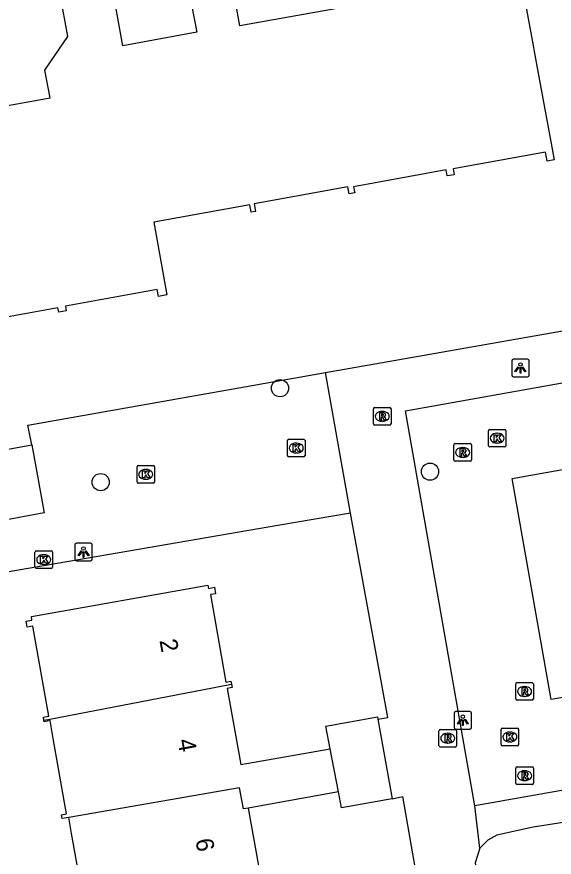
# Model space of a CAD drawing. Extents: x 157793 to 159380, y 380882 to 382313.
# Drawn here: x 158354.92 to 158385.51, y 381325.52 to 381373.42 of the extents above; entities that cross this region are included whole.
import ezdxf

# ---------------------------------------------------------------- set-up
doc = ezdxf.new("R2010")
doc.units = 0
for name, color, linetype in [('IMGEO_Boom', 7, 'Continuous'), ('IMGEO_Kolk', 7, 'Continuous'), ('IMGEO_Lichtpunt', 7, 'Continuous'), ('IMGEO_Pand', 7, 'Continuous'), ('IMGEO_Pand_nummerreeks', 7, 'Continuous'), ('IMGEO_Rijbaan_lokaal_open', 7, 'Continuous'), ('IMGEO_Rioolput', 7, 'Continuous'), ('IMGEO_Voetpad_open', 7, 'Continuous')]:
    doc.layers.add(name, color=color, linetype=linetype)

msp = doc.modelspace()

# ---------------------------------------------------------------- linework, layer by layer
at = {"layer": 'IMGEO_Boom'}
for centre in [(158369.903, 381352.249), (158378.442, 381347.495), (158359.692, 381346.899)]:
    msp.add_circle(centre, 0.489, dxfattribs=at)
at = {"layer": 'IMGEO_Kolk'}
for p, q in [((158381.763, 381348.976), (158381.763, 381349.828)), ((158381.838, 381349.902), (158382.69, 381349.902)), ((158382.251, 381349.682), (158382.276, 381349.682)), ((158382.764, 381349.828), (158382.764, 381348.976)), ((158370.323, 381348.413), (158370.323, 381349.265)), ((158370.398, 381349.339), (158371.25, 381349.339)), ((158370.811, 381349.119), (158370.836, 381349.119)), ((158371.324, 381349.265), (158371.324, 381348.413)), ((158382.274, 381349.122), (158382.249, 381349.122)), ((158370.834, 381348.559), (158370.809, 381348.559)), ((158382.69, 381348.902), (158381.838, 381348.902)), ((158371.25, 381348.339), (158370.398, 381348.339)), ((158361.758, 381346.916), (158361.758, 381347.768)), ((158361.833, 381347.842), (158362.685, 381347.842)), ((158362.246, 381347.622), (158362.271, 381347.622)), ((158362.759, 381347.768), (158362.759, 381346.916)), ((158362.685, 381346.842), (158361.833, 381346.842)), ((158362.269, 381347.062), (158362.244, 381347.062)), ((158355.95, 381342.057), (158355.95, 381342.909)), ((158356.025, 381342.983), (158356.877, 381342.983)), ((158356.951, 381342.909), (158356.951, 381342.057)), ((158356.438, 381342.763), (158356.463, 381342.763)), ((158356.877, 381341.983), (158356.025, 381341.983)), ((158356.461, 381342.203), (158356.436, 381342.203)), ((158382.487, 381331.947), (158382.487, 381332.799)), ((158382.562, 381332.873), (158383.414, 381332.873)), ((158383.488, 381332.799), (158383.488, 381331.947)), ((158382.975, 381332.653), (158383, 381332.653)), ((158383.414, 381331.873), (158382.562, 381331.873)), ((158382.998, 381332.093), (158382.973, 381332.093))]:
    msp.add_line(p, q, dxfattribs=at)
for points in [[(158381.763, 381348.976), (158381.763, 381349.828)], [(158381.838, 381349.902), (158382.69, 381349.902)], [(158382.084, 381349.602), (158382.207, 381349.602), (158382.207, 381349.451), (158382.337, 381349.602), (158382.501, 381349.602), (158382.355, 381349.451), (158382.508, 381349.202), (158382.356, 381349.202), (158382.271, 381349.366), (158382.207, 381349.299), (158382.207, 381349.202), (158382.084, 381349.202), (158382.084, 381349.602)], [(158382.764, 381349.828), (158382.764, 381348.976)], [(158370.323, 381348.413), (158370.323, 381349.265)], [(158370.398, 381349.339), (158371.25, 381349.339)], [(158370.644, 381349.039), (158370.767, 381349.039), (158370.767, 381348.888), (158370.897, 381349.039), (158371.061, 381349.039), (158370.915, 381348.888), (158371.068, 381348.639), (158370.916, 381348.639), (158370.831, 381348.803), (158370.767, 381348.736), (158370.767, 381348.639), (158370.644, 381348.639), (158370.644, 381349.039)], [(158371.324, 381349.265), (158371.324, 381348.413)], [(158382.69, 381348.902), (158381.838, 381348.902)], [(158371.25, 381348.339), (158370.398, 381348.339)], [(158361.758, 381346.916), (158361.758, 381347.768)], [(158361.833, 381347.842), (158362.685, 381347.842)], [(158362.759, 381347.768), (158362.759, 381346.916)], [(158362.079, 381347.542), (158362.202, 381347.542), (158362.202, 381347.391), (158362.332, 381347.542), (158362.496, 381347.542), (158362.35, 381347.391), (158362.503, 381347.142), (158362.351, 381347.142), (158362.266, 381347.306), (158362.202, 381347.239), (158362.202, 381347.142), (158362.079, 381347.142), (158362.079, 381347.542)], [(158362.685, 381346.842), (158361.833, 381346.842)], [(158355.95, 381342.057), (158355.95, 381342.909)], [(158356.025, 381342.983), (158356.877, 381342.983)], [(158356.951, 381342.909), (158356.951, 381342.057)], [(158356.271, 381342.683), (158356.394, 381342.683), (158356.394, 381342.532), (158356.524, 381342.683), (158356.688, 381342.683), (158356.542, 381342.532), (158356.695, 381342.283), (158356.543, 381342.283), (158356.458, 381342.447), (158356.394, 381342.38), (158356.394, 381342.283), (158356.271, 381342.283), (158356.271, 381342.683)], [(158356.877, 381341.983), (158356.025, 381341.983)], [(158382.487, 381331.947), (158382.487, 381332.799)], [(158382.562, 381332.873), (158383.414, 381332.873)], [(158383.488, 381332.799), (158383.488, 381331.947)], [(158382.808, 381332.573), (158382.931, 381332.573), (158382.931, 381332.422), (158383.061, 381332.573), (158383.225, 381332.573), (158383.079, 381332.422), (158383.232, 381332.173), (158383.08, 381332.173), (158382.995, 381332.337), (158382.931, 381332.27), (158382.931, 381332.173), (158382.808, 381332.173), (158382.808, 381332.573)], [(158383.414, 381331.873), (158382.562, 381331.873)]]:
    msp.add_lwpolyline(points, dxfattribs=at)
for centre, start, end in [((158381.84, 381349.826), 91.552, 178.448), ((158381.84, 381349.826), 91.552, 178.448), ((158382.688, 381349.826), 1.552, 88.448), ((158382.688, 381349.826), 1.552, 88.448), ((158370.4, 381349.263), 91.552, 178.448), ((158370.4, 381349.263), 91.552, 178.448), ((158371.248, 381349.263), 1.552, 88.448), ((158371.248, 381349.263), 1.552, 88.448), ((158381.84, 381348.978), 181.552, 268.448), ((158381.84, 381348.978), 181.552, 268.448), ((158382.688, 381348.978), 271.552, 358.448), ((158382.688, 381348.978), 271.552, 358.448), ((158370.4, 381348.415), 181.552, 268.448), ((158370.4, 381348.415), 181.552, 268.448), ((158371.248, 381348.415), 271.552, 358.448), ((158371.248, 381348.415), 271.552, 358.448), ((158361.835, 381347.766), 91.552, 178.448), ((158361.835, 381347.766), 91.552, 178.448), ((158362.683, 381347.766), 1.552, 88.448), ((158362.683, 381347.766), 1.552, 88.448), ((158361.835, 381346.918), 181.552, 268.448), ((158361.835, 381346.918), 181.552, 268.448), ((158362.683, 381346.918), 271.552, 358.448), ((158362.683, 381346.918), 271.552, 358.448), ((158356.027, 381342.907), 91.552, 178.448), ((158356.027, 381342.907), 91.552, 178.448), ((158356.875, 381342.907), 1.552, 88.448), ((158356.875, 381342.907), 1.552, 88.448), ((158356.027, 381342.059), 181.552, 268.448), ((158356.027, 381342.059), 181.552, 268.448), ((158356.875, 381342.059), 271.552, 358.448), ((158356.875, 381342.059), 271.552, 358.448), ((158382.564, 381332.797), 91.552, 178.448), ((158382.564, 381332.797), 91.552, 178.448), ((158383.412, 381332.797), 1.552, 88.448), ((158383.412, 381332.797), 1.552, 88.448), ((158382.564, 381331.949), 181.552, 268.448), ((158382.564, 381331.949), 181.552, 268.448), ((158383.412, 381331.949), 271.552, 358.448), ((158383.412, 381331.949), 271.552, 358.448)]:
    msp.add_arc(centre, 0.0765, start, end, dxfattribs=at)
for centre, major_axis, ratio, start_param, end_param in [((158382.25, 381349.402), (-0.387, 0.002), 0.722429, 4.712389, 7.853982), ((158382.275, 381349.402), (-0.39, 0.002), 0.717154, 1.570796, 4.712389), ((158370.81, 381348.839), (-0.387, 0.002), 0.722429, 4.712389, 7.853982), ((158370.835, 381348.839), (-0.39, 0.002), 0.717154, 1.570796, 4.712389), ((158362.245, 381347.342), (-0.387, 0.002), 0.722429, 4.712389, 7.853982), ((158362.27, 381347.342), (-0.39, 0.002), 0.717154, 1.570796, 4.712389), ((158356.437, 381342.483), (-0.387, 0.002), 0.722429, 4.712389, 7.853982), ((158356.462, 381342.483), (-0.39, 0.002), 0.717154, 1.570796, 4.712389), ((158382.974, 381332.373), (-0.387, 0.002), 0.722429, 4.712389, 7.853982), ((158382.999, 381332.373), (-0.39, 0.002), 0.717154, 1.570796, 4.712389)]:
    msp.add_ellipse(centre, major_axis=major_axis, ratio=ratio, start_param=start_param, end_param=end_param, dxfattribs=at)
at = {"layer": 'IMGEO_Lichtpunt'}
for p, q in [((158383.994, 381353.904), (158383.186, 381353.904)), ((158383.994, 381353.904), (158383.186, 381353.904)), ((158383.092, 381353.809), (158383.092, 381353.002)), ((158383.092, 381353.809), (158383.092, 381353.002)), ((158384.088, 381353.002), (158384.088, 381353.809)), ((158384.088, 381353.002), (158384.088, 381353.809)), ((158383.186, 381352.908), (158383.994, 381352.908)), ((158383.186, 381352.908), (158383.994, 381352.908)), ((158358.214, 381343.317), (158358.214, 381342.51)), ((158358.214, 381343.317), (158358.214, 381342.51)), ((158359.116, 381343.412), (158358.308, 381343.412)), ((158359.116, 381343.412), (158358.308, 381343.412)), ((158359.21, 381342.51), (158359.21, 381343.317)), ((158359.21, 381342.51), (158359.21, 381343.317)), ((158358.308, 381342.416), (158359.116, 381342.416)), ((158358.308, 381342.416), (158359.116, 381342.416)), ((158379.811, 381333.729), (158379.811, 381332.922)), ((158379.811, 381333.729), (158379.811, 381332.922)), ((158380.713, 381333.824), (158379.905, 381333.824)), ((158380.713, 381333.824), (158379.905, 381333.824)), ((158380.807, 381332.922), (158380.807, 381333.729)), ((158380.807, 381332.922), (158380.807, 381333.729)), ((158379.905, 381332.828), (158380.713, 381332.828)), ((158379.905, 381332.828), (158380.713, 381332.828))]:
    msp.add_line(p, q, dxfattribs=at)
for points in [[(158383.466, 381353.473), (158383.505, 381353.445), (158383.317, 381353.183), (158383.279, 381353.21), (158383.466, 381353.473)], [(158383.568, 381353.425), (158383.615, 381353.425), (158383.615, 381353.103), (158383.568, 381353.103), (158383.568, 381353.425)], [(158383.678, 381353.445), (158383.716, 381353.472), (158383.903, 381353.21), (158383.864, 381353.182), (158383.678, 381353.445)], [(158358.588, 381342.981), (158358.627, 381342.953), (158358.439, 381342.691), (158358.401, 381342.718), (158358.588, 381342.981)], [(158358.69, 381342.933), (158358.737, 381342.933), (158358.737, 381342.611), (158358.69, 381342.611), (158358.69, 381342.933)], [(158358.8, 381342.953), (158358.838, 381342.98), (158359.025, 381342.718), (158358.986, 381342.69), (158358.8, 381342.953)], [(158380.185, 381333.393), (158380.224, 381333.365), (158380.036, 381333.103), (158379.998, 381333.13), (158380.185, 381333.393)], [(158380.287, 381333.345), (158380.334, 381333.345), (158380.334, 381333.023), (158380.287, 381333.023), (158380.287, 381333.345)], [(158380.397, 381333.365), (158380.435, 381333.392), (158380.622, 381333.13), (158380.583, 381333.102), (158380.397, 381333.365)]]:
    msp.add_lwpolyline(points, dxfattribs=at)
for centre in [(158383.591, 381353.607), (158358.713, 381343.115), (158380.31, 381333.527)]:
    msp.add_circle(centre, 0.0994, dxfattribs=at)
for centre, start, end in [((158383.186, 381353.809), 90, 180), ((158383.186, 381353.809), 90, 180), ((158383.994, 381353.809), 0, 90), ((158383.994, 381353.809), 0, 90), ((158383.186, 381353.002), 180, 270), ((158383.186, 381353.002), 180, 270), ((158383.994, 381353.002), 270, 0), ((158383.994, 381353.002), 270, 360), ((158358.308, 381343.317), 90, 180), ((158358.308, 381343.317), 90, 180), ((158359.116, 381343.317), 0, 90), ((158359.116, 381343.317), 0, 90), ((158358.308, 381342.51), 180, 270), ((158358.308, 381342.51), 180, 270), ((158359.116, 381342.51), 270, 0), ((158359.116, 381342.51), 270, 360), ((158379.905, 381333.729), 90, 180), ((158379.905, 381333.729), 90, 180), ((158380.713, 381333.729), 0, 90), ((158380.713, 381333.729), 0, 90), ((158379.905, 381332.922), 180, 270), ((158379.905, 381332.922), 180, 270), ((158380.713, 381332.922), 270, 0), ((158380.713, 381332.922), 270, 360)]:
    msp.add_arc(centre, 0.0946, start, end, dxfattribs=at)
at = {"layer": 'IMGEO_Pand'}
for points in [[(158374.069, 381381.824), (158374.521, 381379.349), (158375.537, 381379.535), (158376.18, 381376.013), (158376.455, 381374.508), (158367.616, 381372.895), (158367.342, 381374.399), (158366.684, 381378.003), (158367.762, 381378.199), (158367.307, 381380.694)], [(158362.825, 381379.887), (158363.284, 381377.372), (158364.242, 381377.547), (158364.87, 381374.107), (158365.157, 381372.534), (158360.959, 381371.768), (158360.672, 381373.341), (158359.887, 381377.644)], [(158338.624, 381365.485), (158352.37, 381367.993), (158356.806, 381368.803), (158356.519, 381370.377), (158357.816, 381372.291), (158356.938, 381377.106)], [(158383.488, 381376.308), (158384.184, 381372.495), (158384.509, 381370.712), (158385.504, 381365.26), (158385.103, 381365.186), (158385.008, 381365.708), (158379.757, 381364.749), (158379.818, 381364.418), (158379.424, 381364.346), (158379.361, 381364.695), (158374.09, 381363.733), (158374.154, 381363.384), (158373.837, 381363.326), (158373.764, 381363.727), (158368.425, 381362.753), (158368.504, 381362.322), (158368.263, 381362.277), (158368.183, 381362.711), (158362.709, 381361.712), (158363.465, 381357.571), (158362.979, 381357.482), (158362.907, 381357.874), (158357.685, 381356.921), (158357.734, 381356.656), (158357.307, 381356.577), (158357.259, 381356.837), (158354.321, 381356.301)], [(158352.087, 381344.339), (158351.378, 381348.225), (158355.762, 381349.025)], [(158355.762, 381349.025), (158356.471, 381345.139), (158352.087, 381344.339)], [(158356.459, 381333.327), (158356.428, 381333.505), (158356.735, 381333.559), (158355.823, 381338.696), (158355.504, 381338.639), (158355.443, 381338.98), (158355.779, 381339.04), (158355.744, 381339.235), (158365.799, 381341.022), (158365.831, 381340.843), (158366.17, 381340.903), (158366.235, 381340.538), (158365.935, 381340.485), (158366.82, 381335.504), (158367.104, 381335.554), (158367.134, 381335.383)], [(158356.459, 381333.327), (158356.79, 381333.391), (158367.134, 381335.383)], [(158367.134, 381335.383), (158367.169, 381335.188), (158366.895, 381335.14), (158367.667, 381330.798), (158372.747, 381331.701)], [(158357.869, 381327.793), (158357.49, 381327.728), (158357.452, 381327.94), (158357.749, 381327.993), (158356.986, 381332.289), (158356.805, 381333.306), (158356.474, 381333.242), (158356.459, 381333.327)], [(158372.747, 381331.701), (158372.518, 381332.993), (158375.455, 381333.515), (158375.478, 381333.384)], [(158375.478, 381333.384), (158376.285, 381328.844)], [(158373.232, 381329.239), (158372.747, 381331.701)], [(158368.094, 381328.326), (158367.816, 381328.277), (158367.601, 381329.469), (158357.869, 381327.793)], [(158373.232, 381329.239), (158368.094, 381328.326)], [(158376.285, 381328.844), (158373.393, 381328.33), (158373.232, 381329.239)], [(158368.094, 381328.326), (158368.829, 381324.189), (158369.22, 381324.259), (158369.248, 381324.101)], [(158358.86, 381322.181), (158358.544, 381322.123), (158358.513, 381322.295), (158358.836, 381322.353), (158358.033, 381326.871), (158357.869, 381327.793)]]:
    msp.add_lwpolyline(points, dxfattribs=at)
at = {"layer": 'IMGEO_Rijbaan_lokaal_open'}
for points in [[(158372.484, 381353.148), (158390.963, 381356.402), (158388.26, 381371.381)], [(158380.992, 381328.446), (158377.043, 381350.954), (158397.98, 381354.705)], [(158373.916, 381345.138), (158372.484, 381353.148)], [(158390.236, 381335.364), (158385.337, 381334.503), (158383.124, 381347.107), (158388.013, 381347.977)], [(158375.478, 381333.384), (158376.031, 381333.484), (158373.916, 381345.138)], [(158412.765, 381334.08), (158380.992, 381328.446)], [(158376.285, 381328.844), (158376.865, 381328.974), (158378.075, 381322.129)], [(158381.27, 381326.038), (158380.992, 381328.446)], [(158381.27, 381326.038), (158381.014, 381325.203), (158381.328, 381322.696)]]:
    msp.add_lwpolyline(points, dxfattribs=at)
at = {"layer": 'IMGEO_Rioolput'}
for p, q in [((158375.219, 381350.22), (158375.219, 381351.072)), ((158375.294, 381351.146), (158376.146, 381351.146)), ((158376.22, 381351.072), (158376.22, 381350.22)), ((158375.707, 381350.926), (158375.732, 381350.926)), ((158376.146, 381350.146), (158375.294, 381350.146)), ((158375.73, 381350.366), (158375.705, 381350.366)), ((158379.874, 381349.091), (158380.726, 381349.091)), ((158379.799, 381348.165), (158379.799, 381349.017)), ((158380.287, 381348.871), (158380.312, 381348.871)), ((158380.8, 381349.017), (158380.8, 381348.165)), ((158380.726, 381348.091), (158379.874, 381348.091)), ((158380.31, 381348.311), (158380.285, 381348.311)), ((158383.324, 381334.543), (158383.324, 381335.395)), ((158383.399, 381335.469), (158384.251, 381335.469)), ((158383.812, 381335.249), (158383.837, 381335.249)), ((158384.325, 381335.395), (158384.325, 381334.543)), ((158383.835, 381334.689), (158383.81, 381334.689)), ((158384.251, 381334.469), (158383.399, 381334.469)), ((158379.027, 381332.802), (158379.879, 381332.802)), ((158378.952, 381331.876), (158378.952, 381332.728)), ((158379.44, 381332.582), (158379.465, 381332.582)), ((158379.953, 381332.728), (158379.953, 381331.876)), ((158379.879, 381331.802), (158379.027, 381331.802)), ((158379.463, 381332.022), (158379.438, 381332.022)), ((158383.328, 381329.74), (158383.328, 381330.592)), ((158383.403, 381330.666), (158384.255, 381330.666)), ((158383.816, 381330.446), (158383.841, 381330.446)), ((158384.329, 381330.592), (158384.329, 381329.74)), ((158383.839, 381329.886), (158383.814, 381329.886)), ((158384.255, 381329.666), (158383.403, 381329.666))]:
    msp.add_line(p, q, dxfattribs=at)
for points in [[(158375.219, 381350.22), (158375.219, 381351.072)], [(158375.294, 381351.146), (158376.146, 381351.146)], [(158376.22, 381351.072), (158376.22, 381350.22)], [(158375.808, 381350.844), (158375.556, 381350.846), (158375.556, 381350.446)], [(158375.556, 381350.446), (158375.68, 381350.446), (158375.68, 381350.608), (158375.691, 381350.608)], [(158375.734, 381350.765), (158375.68, 381350.765), (158375.68, 381350.684)], [(158375.68, 381350.684), (158375.732, 381350.684)], [(158375.738, 381350.579), (158375.809, 381350.446), (158375.949, 381350.446), (158375.884, 381350.572)], [(158376.146, 381350.146), (158375.294, 381350.146)], [(158379.874, 381349.091), (158380.726, 381349.091)], [(158379.799, 381348.165), (158379.799, 381349.017)], [(158380.388, 381348.789), (158380.136, 381348.791), (158380.136, 381348.391)], [(158380.314, 381348.71), (158380.26, 381348.71), (158380.26, 381348.629)], [(158380.26, 381348.629), (158380.312, 381348.629)], [(158380.8, 381349.017), (158380.8, 381348.165)], [(158380.726, 381348.091), (158379.874, 381348.091)], [(158380.136, 381348.391), (158380.26, 381348.391), (158380.26, 381348.553), (158380.271, 381348.553)], [(158380.318, 381348.524), (158380.389, 381348.391), (158380.529, 381348.391), (158380.464, 381348.517)], [(158383.324, 381334.543), (158383.324, 381335.395)], [(158383.399, 381335.469), (158384.251, 381335.469)], [(158383.913, 381335.167), (158383.661, 381335.169), (158383.661, 381334.769)], [(158384.325, 381335.395), (158384.325, 381334.543)], [(158383.661, 381334.769), (158383.785, 381334.769), (158383.785, 381334.931), (158383.796, 381334.931)], [(158383.839, 381335.088), (158383.785, 381335.088), (158383.785, 381335.007)], [(158383.785, 381335.007), (158383.837, 381335.007)], [(158383.843, 381334.902), (158383.914, 381334.769), (158384.054, 381334.769), (158383.989, 381334.895)], [(158384.251, 381334.469), (158383.399, 381334.469)], [(158379.027, 381332.802), (158379.879, 381332.802)], [(158378.952, 381331.876), (158378.952, 381332.728)], [(158379.541, 381332.5), (158379.289, 381332.502), (158379.289, 381332.102)], [(158379.467, 381332.421), (158379.413, 381332.421), (158379.413, 381332.34)], [(158379.413, 381332.34), (158379.465, 381332.34)], [(158379.953, 381332.728), (158379.953, 381331.876)], [(158379.879, 381331.802), (158379.027, 381331.802)], [(158379.289, 381332.102), (158379.413, 381332.102), (158379.413, 381332.264), (158379.424, 381332.264)], [(158379.471, 381332.235), (158379.542, 381332.102), (158379.682, 381332.102), (158379.617, 381332.228)], [(158383.328, 381329.74), (158383.328, 381330.592)], [(158383.403, 381330.666), (158384.255, 381330.666)], [(158383.917, 381330.364), (158383.665, 381330.366), (158383.665, 381329.966)], [(158384.329, 381330.592), (158384.329, 381329.74)], [(158383.665, 381329.966), (158383.789, 381329.966), (158383.789, 381330.128), (158383.8, 381330.128)], [(158383.843, 381330.285), (158383.789, 381330.285), (158383.789, 381330.204)], [(158383.789, 381330.204), (158383.841, 381330.204)], [(158383.847, 381330.099), (158383.918, 381329.966), (158384.058, 381329.966), (158383.993, 381330.092)], [(158384.255, 381329.666), (158383.403, 381329.666)]]:
    msp.add_lwpolyline(points, dxfattribs=at)
for centre, radius, start, end in [((158375.296, 381351.07), 0.0765, 91.552, 178.448), ((158375.296, 381351.07), 0.0765, 91.552, 178.448), ((158376.144, 381351.07), 0.0765, 1.552, 88.448), ((158376.144, 381351.07), 0.0765, 1.552, 88.448), ((158375.69, 381350.555), 0.0533, 26.0293, 88.6989), ((158375.716, 381350.873), 0.19, 274.7715, 282.9687), ((158375.74, 381350.669), 0.0964, 77.0061, 93.1865), ((158375.754, 381350.726), 0.0378, 276.6634, 79.6772), ((158375.807, 381350.734), 0.109, 350.3612, 89.416), ((158375.805, 381350.734), 0.112, 277.5842, 350.9817), ((158375.789, 381350.519), 0.108, 29.5134, 73.7905), ((158375.296, 381350.222), 0.0765, 181.552, 268.448), ((158375.296, 381350.222), 0.0765, 181.552, 268.448), ((158376.144, 381350.222), 0.0765, 271.552, 358.448), ((158376.144, 381350.222), 0.0765, 271.552, 358.448), ((158379.876, 381349.015), 0.0765, 91.552, 178.448), ((158379.876, 381349.015), 0.0765, 91.552, 178.448), ((158380.724, 381349.015), 0.0765, 1.552, 88.448), ((158380.724, 381349.015), 0.0765, 1.552, 88.448), ((158380.296, 381348.818), 0.19, 274.7715, 282.9687), ((158380.32, 381348.614), 0.0964, 77.0061, 93.1865), ((158380.334, 381348.671), 0.0378, 276.6634, 79.6772), ((158380.387, 381348.679), 0.109, 350.3612, 89.416), ((158380.385, 381348.679), 0.112, 277.5842, 350.9817), ((158380.369, 381348.464), 0.108, 29.5134, 73.7905), ((158379.876, 381348.167), 0.0765, 181.552, 268.448), ((158379.876, 381348.167), 0.0765, 181.552, 268.448), ((158380.27, 381348.5), 0.0533, 26.0293, 88.6989), ((158380.724, 381348.167), 0.0765, 271.552, 358.448), ((158380.724, 381348.167), 0.0765, 271.552, 358.448), ((158383.401, 381335.393), 0.0765, 91.552, 178.448), ((158383.401, 381335.393), 0.0765, 91.552, 178.448), ((158383.912, 381335.057), 0.109, 350.3612, 89.416), ((158384.249, 381335.393), 0.0765, 1.552, 88.448), ((158384.249, 381335.393), 0.0765, 1.552, 88.448), ((158383.795, 381334.878), 0.0533, 26.0293, 88.6989), ((158383.821, 381335.196), 0.19, 274.7715, 282.9687), ((158383.845, 381334.992), 0.0964, 77.0061, 93.1865), ((158383.859, 381335.049), 0.0378, 276.6634, 79.6772), ((158383.91, 381335.057), 0.112, 277.5842, 350.9817), ((158383.894, 381334.842), 0.108, 29.5134, 73.7905), ((158383.401, 381334.545), 0.0765, 181.552, 268.448), ((158383.401, 381334.545), 0.0765, 181.552, 268.448), ((158384.249, 381334.545), 0.0765, 271.552, 358.448), ((158384.249, 381334.545), 0.0765, 271.552, 358.448), ((158379.029, 381332.726), 0.0765, 91.552, 178.448), ((158379.029, 381332.726), 0.0765, 91.552, 178.448), ((158379.877, 381332.726), 0.0765, 1.552, 88.448), ((158379.877, 381332.726), 0.0765, 1.552, 88.448), ((158379.449, 381332.529), 0.19, 274.7715, 282.9687), ((158379.473, 381332.325), 0.0964, 77.0061, 93.1865), ((158379.487, 381332.382), 0.0378, 276.6634, 79.6772), ((158379.54, 381332.39), 0.109, 350.3612, 89.416), ((158379.538, 381332.39), 0.112, 277.5842, 350.9817), ((158379.522, 381332.175), 0.108, 29.5134, 73.7905), ((158379.029, 381331.878), 0.0765, 181.552, 268.448), ((158379.029, 381331.878), 0.0765, 181.552, 268.448), ((158379.423, 381332.211), 0.0533, 26.0293, 88.6989), ((158379.877, 381331.878), 0.0765, 271.552, 358.448), ((158379.877, 381331.878), 0.0765, 271.552, 358.448), ((158383.405, 381330.59), 0.0765, 91.552, 178.448), ((158383.405, 381330.59), 0.0765, 91.552, 178.448), ((158383.916, 381330.254), 0.109, 350.3612, 89.416), ((158384.253, 381330.59), 0.0765, 1.552, 88.448), ((158384.253, 381330.59), 0.0765, 1.552, 88.448), ((158383.799, 381330.075), 0.0533, 26.0293, 88.6989), ((158383.825, 381330.393), 0.19, 274.7715, 282.9687), ((158383.849, 381330.189), 0.0964, 77.0061, 93.1865), ((158383.863, 381330.246), 0.0378, 276.6634, 79.6772), ((158383.914, 381330.254), 0.112, 277.5842, 350.9817), ((158383.898, 381330.039), 0.108, 29.5134, 73.7905), ((158383.405, 381329.742), 0.0765, 181.552, 268.448), ((158383.405, 381329.742), 0.0765, 181.552, 268.448), ((158384.253, 381329.742), 0.0765, 271.552, 358.448), ((158384.253, 381329.742), 0.0765, 271.552, 358.448)]:
    msp.add_arc(centre, radius, start, end, dxfattribs=at)
for centre, major_axis, ratio, start_param, end_param in [((158375.706, 381350.646), (-0.387, 0.002), 0.722429, 4.712389, 7.853982), ((158375.731, 381350.646), (-0.39, 0.002), 0.717154, 1.570796, 4.712389), ((158380.286, 381348.591), (-0.387, 0.002), 0.722429, 4.712389, 7.853982), ((158380.311, 381348.591), (-0.39, 0.002), 0.717154, 1.570796, 4.712389), ((158383.811, 381334.969), (-0.387, 0.002), 0.722429, 4.712389, 7.853982), ((158383.836, 381334.969), (-0.39, 0.002), 0.717154, 1.570796, 4.712389), ((158379.439, 381332.302), (-0.387, 0.002), 0.722429, 4.712389, 7.853982), ((158379.464, 381332.302), (-0.39, 0.002), 0.717154, 1.570796, 4.712389), ((158383.815, 381330.166), (-0.387, 0.002), 0.722429, 4.712389, 7.853982), ((158383.84, 381330.166), (-0.39, 0.002), 0.717154, 1.570796, 4.712389)]:
    msp.add_ellipse(centre, major_axis=major_axis, ratio=ratio, start_param=start_param, end_param=end_param, dxfattribs=at)
at = {"layer": 'IMGEO_Voetpad_open'}
for points in [[(158355.762, 381349.025), (158355.541, 381350.139), (158372.484, 381353.148)], [(158373.916, 381345.138), (158369.776, 381344.425), (158346.389, 381340.4), (158346.447, 381340.071)], [(158391.117, 381327.767), (158391.022, 381328.288), (158384.32, 381327.229), (158382.254, 381326.772), (158381.728, 381326.488), (158381.27, 381326.038)]]:
    msp.add_lwpolyline(points, dxfattribs=at)

# ---------------------------------------------------------------- texts
at = {"layer": 'IMGEO_Pand_nummerreeks'}
for s, p in [('2', (158363.033, 381337.873)), ('4', (158364.057, 381332.189)), ('6', (158365.08, 381326.508))]:
    msp.add_text(s, height=1, rotation=280.2042, dxfattribs=at).set_placement(p)

doc.saveas('drawing.dxf')
